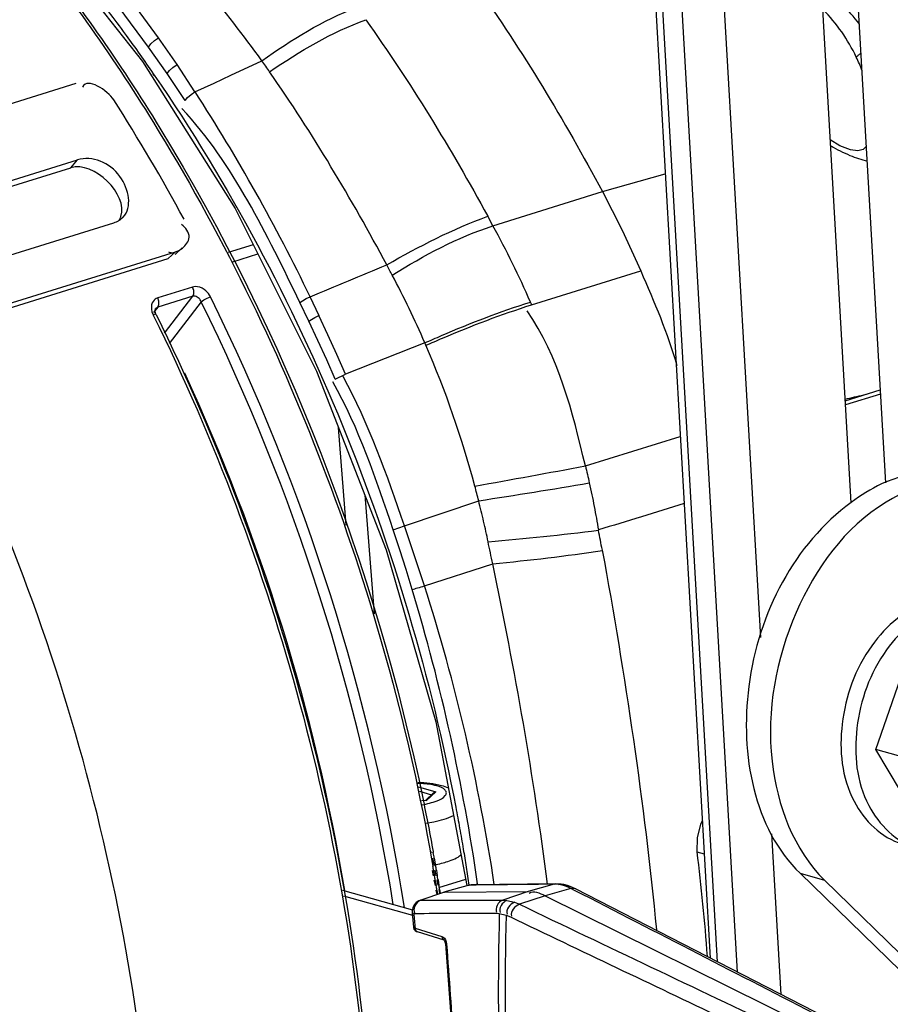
# Paper-space layout 'Sheet' of a CAD drawing. Header units: inches. Extents: x 0.2 to 10.8, y 0.2 to 8.3.
# Tile 307 of 545: x 5.454 to 5.688, y 6.7 to 6.964. Entities that reach past the tile are written whole.
import ezdxf

# ---------------------------------------------------------------- set-up
doc = ezdxf.new("R2010")
doc.units = ezdxf.units.IN
doc.header["$MEASUREMENT"] = 0
doc.layers.get('0').update_dxf_attribs({"lineweight": 5})
doc.layers.add('02___PRT_ALL_AXES', color=7, linetype='Continuous')

psp = doc.layouts.new('Sheet')

# ---------------------------------------------------------------- linework, layer by layer
at = {"color": 0, "linetype": 'ByBlock', "lineweight": -3}
for p, q in [((5.576648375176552, 7.806623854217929), (5.639608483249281, 6.712427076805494)), ((5.641565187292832, 6.711420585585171), (5.57862828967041, 7.805213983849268)), ((5.646902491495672, 6.708675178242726), (5.583893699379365, 7.803718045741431)), ((5.595165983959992, 7.804091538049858), (5.653033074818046, 6.798407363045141)), ((5.661430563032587, 7.277703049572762), (5.686625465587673, 6.839835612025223)), ((5.677399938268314, 6.834523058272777), (5.65259860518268, 7.26555057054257)), ((5.459783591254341, 6.98776167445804), (5.487294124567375, 6.95286174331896)), ((5.491608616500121, 6.95922534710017), (5.483781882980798, 6.970019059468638)), ((5.488927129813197, 6.956714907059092), (5.481063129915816, 6.967320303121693)), ((5.482135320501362, 6.960914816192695), (5.482906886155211, 6.959805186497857)), ((5.482139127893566, 6.960916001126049), (5.482929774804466, 6.959838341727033)), ((5.496586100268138, 6.952003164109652), (5.491608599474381, 6.959225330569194)), ((5.493915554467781, 6.949605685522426), (5.488927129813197, 6.956714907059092)), ((5.50140125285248, 6.94473403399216), (5.496585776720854, 6.952003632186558)), ((5.436450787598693, 6.936726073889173), (5.469488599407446, 6.947007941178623)), ((5.490125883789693, 6.949423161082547), (5.490375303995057, 6.949064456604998)), ((5.490220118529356, 6.94956054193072), (5.490468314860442, 6.949199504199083)), ((5.498755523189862, 6.942405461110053), (5.493915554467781, 6.949605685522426)), ((5.448099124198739, 6.919684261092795), (5.469889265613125, 6.926465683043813)), ((5.468138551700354, 6.924368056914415), (5.469889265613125, 6.926465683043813)), ((5.448672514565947, 6.918309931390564), (5.468138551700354, 6.924368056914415)), ((5.610675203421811, 6.917964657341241), (5.627507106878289, 6.922739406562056)), ((5.581322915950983, 6.908802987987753), (5.610677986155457, 6.917967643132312)), ((5.610677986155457, 6.917967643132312), (5.613331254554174, 6.912906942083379)), ((5.581323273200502, 6.908803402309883), (5.579944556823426, 6.911345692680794)), ((5.450614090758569, 6.900561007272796), (5.47965374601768, 6.909598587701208)), ((5.497968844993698, 6.902843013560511), (5.49604517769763, 6.901052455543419)), ((5.517016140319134, 6.903700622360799), (5.510323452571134, 6.901617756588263)), ((5.416126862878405, 6.875700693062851), (5.494216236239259, 6.900003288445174)), ((5.418050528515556, 6.87749124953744), (5.496139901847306, 6.901793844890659)), ((5.496139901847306, 6.901793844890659), (5.494216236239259, 6.900003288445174)), ((5.511531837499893, 6.899149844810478), (5.518246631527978, 6.901239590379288)), ((5.591695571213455, 6.887592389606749), (5.620957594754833, 6.89669917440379)), ((5.500772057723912, 6.892364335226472), (5.491409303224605, 6.889450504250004)), ((5.500794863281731, 6.889901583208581), (5.491432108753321, 6.886987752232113)), ((5.493188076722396, 6.879999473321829), (5.500794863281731, 6.889901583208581)), ((5.532238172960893, 6.889805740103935), (5.534627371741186, 6.884758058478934)), ((5.491432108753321, 6.886987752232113), (5.490262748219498, 6.885565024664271)), ((5.491432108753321, 6.886987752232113), (5.490851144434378, 6.886589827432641)), ((5.491432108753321, 6.886987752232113), (5.491711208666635, 6.887665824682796)), ((5.50305006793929, 6.888415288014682), (5.494476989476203, 6.877254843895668)), ((5.531965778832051, 6.883202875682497), (5.529565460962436, 6.888185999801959)), ((5.489865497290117, 6.885712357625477), (5.490174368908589, 6.884925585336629)), ((5.490174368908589, 6.884925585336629), (5.490293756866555, 6.884683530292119)), ((5.490174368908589, 6.884925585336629), (5.490285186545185, 6.884676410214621)), ((5.563051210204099, 6.877393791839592), (5.541726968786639, 6.869030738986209)), ((5.53903248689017, 6.867639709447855), (5.541726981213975, 6.869030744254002)), ((5.675825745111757, 6.861881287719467), (5.685189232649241, 6.864796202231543)), ((5.685255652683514, 6.863641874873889), (5.675892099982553, 6.860728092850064)), ((5.680757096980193, 6.863464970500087), (5.681426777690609, 6.863625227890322)), ((5.541927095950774, 6.828483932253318), (5.539878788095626, 6.854649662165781)), ((5.606118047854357, 6.844389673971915), (5.63156237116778, 6.852262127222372)), ((5.546916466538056, 6.836624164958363), (5.549420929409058, 6.804701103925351)), ((5.557619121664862, 6.828312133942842), (5.577486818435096, 6.835038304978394)), ((5.554568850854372, 6.827236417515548), (5.557619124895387, 6.828312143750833)), ((5.562979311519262, 6.812230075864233), (5.55761912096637, 6.828312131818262)), ((5.562979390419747, 6.812230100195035), (5.581265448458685, 6.81815054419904)), ((5.683982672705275, 6.768347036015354), (5.692835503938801, 6.793812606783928)), ((5.565979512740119, 6.775761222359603), (5.574282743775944, 6.731863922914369)), ((5.698864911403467, 6.764118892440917), (5.683982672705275, 6.768347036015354)), ((5.695403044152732, 6.749190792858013), (5.683982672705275, 6.768347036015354)), ((5.561380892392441, 6.758303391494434), (5.56600034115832, 6.756990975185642)), ((5.561611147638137, 6.757129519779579), (5.56484514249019, 6.75621072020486)), ((5.56600034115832, 6.756990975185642), (5.563519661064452, 6.754705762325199)), ((5.56540229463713, 6.756723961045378), (5.56600034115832, 6.756990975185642)), ((5.563519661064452, 6.754705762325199), (5.562117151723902, 6.754549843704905)), ((5.565402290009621, 6.756723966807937), (5.563214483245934, 6.754708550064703)), ((5.563340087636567, 6.754722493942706), (5.563519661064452, 6.754705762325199)), ((5.656066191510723, 6.745694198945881), (5.658541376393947, 6.702677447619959)), ((5.564775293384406, 6.740998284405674), (5.564835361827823, 6.740692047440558)), ((5.564859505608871, 6.739030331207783), (5.565034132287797, 6.738042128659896)), ((5.565131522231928, 6.739182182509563), (5.565520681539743, 6.737198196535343)), ((5.565269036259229, 6.740993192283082), (5.565324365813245, 6.74068635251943)), ((5.565594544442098, 6.739173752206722), (5.565942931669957, 6.737186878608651)), ((5.636015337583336, 6.740919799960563), (5.63800147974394, 6.740355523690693)), ((5.565000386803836, 6.735866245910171), (5.565273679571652, 6.734450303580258)), ((5.565034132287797, 6.738042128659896), (5.565208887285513, 6.737042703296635)), ((5.565414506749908, 6.735852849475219), (5.565655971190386, 6.734435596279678)), ((5.565753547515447, 6.736011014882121), (5.566031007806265, 6.734596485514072)), ((5.566147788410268, 6.735998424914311), (5.566388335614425, 6.734582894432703)), ((5.565503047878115, 6.733261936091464), (5.565776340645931, 6.73184599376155)), ((5.565855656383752, 6.733246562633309), (5.566090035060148, 6.731830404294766)), ((5.566263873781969, 6.733409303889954), (5.566541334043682, 6.731994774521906)), ((5.56658724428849, 6.733395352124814), (5.566820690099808, 6.731981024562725)), ((5.573969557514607, 6.733519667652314), (5.566686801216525, 6.731253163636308)), ((5.540946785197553, 6.730647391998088), (5.559704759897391, 6.725318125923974)), ((5.56600570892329, 6.730657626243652), (5.566241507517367, 6.729435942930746)), ((5.566283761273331, 6.730642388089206), (5.566480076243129, 6.729421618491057)), ((5.566774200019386, 6.730807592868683), (5.566963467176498, 6.729842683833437)), ((5.567013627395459, 6.73079458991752), (5.567168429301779, 6.729830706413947)), ((5.574947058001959, 6.731978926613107), (5.568122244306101, 6.730074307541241)), ((5.575458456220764, 6.732054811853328), (5.574741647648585, 6.731950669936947)), ((5.574741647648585, 6.731950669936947), (5.574947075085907, 6.731978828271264)), ((5.5754592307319, 6.731984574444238), (5.574947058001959, 6.731978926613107)), ((5.598204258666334, 6.732300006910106), (5.575459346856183, 6.732054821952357)), ((5.577070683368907, 6.73207254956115), (5.577024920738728, 6.73233149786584)), ((5.577244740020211, 6.732056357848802), (5.577207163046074, 6.732314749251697)), ((5.597694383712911, 6.732224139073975), (5.590779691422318, 6.730236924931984)), ((5.602167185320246, 6.731099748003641), (5.595304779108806, 6.729108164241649)), ((5.597694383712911, 6.732224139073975), (5.598204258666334, 6.732300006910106)), ((5.59808132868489, 6.732219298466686), (5.597694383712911, 6.732224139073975)), ((5.598472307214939, 6.732197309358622), (5.59808132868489, 6.732219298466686)), ((5.599601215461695, 6.732223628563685), (5.598204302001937, 6.732300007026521)), ((5.598867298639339, 6.732158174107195), (5.598472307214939, 6.732197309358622)), ((5.598867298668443, 6.732158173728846), (5.599601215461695, 6.732223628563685)), ((5.599513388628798, 6.732055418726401), (5.598867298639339, 6.732158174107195)), ((5.600871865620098, 6.731670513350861), (5.5995585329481, 6.732044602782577)), ((5.601846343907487, 6.731252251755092), (5.600871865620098, 6.731670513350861)), ((5.602167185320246, 6.731099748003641), (5.601846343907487, 6.731252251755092)), ((5.603446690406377, 6.731003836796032), (5.602027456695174, 6.731633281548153)), ((5.603219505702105, 6.730560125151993), (5.602167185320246, 6.731099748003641)), ((5.67073705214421, 6.69639102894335), (5.603446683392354, 6.73100384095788)), ((5.541227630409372, 6.729137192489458), (5.559705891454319, 6.723887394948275)), ((5.568332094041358, 6.730103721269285), (5.561704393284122, 6.727893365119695)), ((5.561956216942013, 6.72793588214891), (5.561704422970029, 6.727893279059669)), ((5.568122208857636, 6.730074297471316), (5.568332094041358, 6.730103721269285)), ((5.568332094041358, 6.730103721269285), (5.590779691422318, 6.730236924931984)), ((5.590779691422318, 6.730236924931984), (5.58392355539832, 6.727938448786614)), ((5.58392355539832, 6.727938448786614), (5.585054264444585, 6.727859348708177)), ((5.585054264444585, 6.727859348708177), (5.587071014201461, 6.727375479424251)), ((5.595304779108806, 6.729108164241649), (5.588428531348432, 6.726824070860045)), ((5.595304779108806, 6.729108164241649), (5.664216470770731, 6.694971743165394)), ((5.587071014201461, 6.727375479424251), (5.588428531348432, 6.726824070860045)), ((5.559655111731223, 6.724513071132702), (5.559964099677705, 6.720681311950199)), ((5.560098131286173, 6.724403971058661), (5.559655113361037, 6.72451305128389)), ((5.582070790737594, 6.72443925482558), (5.583015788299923, 6.724372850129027)), ((5.583015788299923, 6.724372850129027), (5.584855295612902, 6.723925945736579)), ((5.584855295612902, 6.723925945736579), (5.5859988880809, 6.72346436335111)), ((5.559969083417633, 6.720659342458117), (5.560414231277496, 6.720469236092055)), ((5.560414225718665, 6.720469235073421), (5.56763402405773, 6.71823891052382)), ((5.560990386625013, 6.719492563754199), (5.568183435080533, 6.71727056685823)), ((5.568184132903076, 6.717270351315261), (5.568357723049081, 6.717058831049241)), ((5.568584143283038, 6.71726325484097), (5.568773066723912, 6.716731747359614)), ((5.568357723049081, 6.717058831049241), (5.568601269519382, 6.716243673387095)), ((5.568867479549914, 6.716161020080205), (5.568601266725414, 6.716243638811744)), ((5.568773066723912, 6.716731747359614), (5.568867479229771, 6.716161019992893))]:
    psp.add_line(p, q, dxfattribs=at)
for points in [[(5.488927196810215, 6.956714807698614), (5.489588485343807, 6.957569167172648), (5.490512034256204, 6.958436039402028), (5.491608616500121, 6.95922534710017)], [(5.487294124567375, 6.95286174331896), (5.512163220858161, 6.913406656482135), (5.533954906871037, 6.869822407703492), (5.55265519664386, 6.821925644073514), (5.565979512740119, 6.775761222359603)], [(5.501401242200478, 6.944734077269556), (5.506511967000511, 6.94702811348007), (5.511019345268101, 6.949174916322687), (5.519335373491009, 6.953037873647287)], [(5.493915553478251, 6.949605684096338), (5.494581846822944, 6.950415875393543), (5.495500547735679, 6.951242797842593), (5.496586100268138, 6.952003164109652)], [(5.498755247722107, 6.942405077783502), (5.499428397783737, 6.943174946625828), (5.500345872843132, 6.94396509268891), (5.50140125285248, 6.94473403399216)], [(5.681435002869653, 6.930041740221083), (5.680634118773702, 6.92923905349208), (5.679160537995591, 6.928873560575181), (5.677181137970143, 6.929127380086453), (5.674342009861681, 6.93023697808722), (5.671800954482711, 6.931828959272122)], [(5.613331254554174, 6.912906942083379), (5.615970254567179, 6.907582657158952), (5.618513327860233, 6.902178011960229), (5.620957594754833, 6.89669917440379)], [(5.505564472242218, 6.889726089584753), (5.505307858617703, 6.890185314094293), (5.50501973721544, 6.890599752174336), (5.504689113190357, 6.890990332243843), (5.504303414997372, 6.891364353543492), (5.503851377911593, 6.891717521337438), (5.503325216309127, 6.892034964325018), (5.502741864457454, 6.89228522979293), (5.502119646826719, 6.892442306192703), (5.501460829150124, 6.892482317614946), (5.500772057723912, 6.892364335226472)], [(5.500794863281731, 6.889901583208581), (5.501073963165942, 6.890579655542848), (5.501065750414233, 6.891466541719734), (5.500772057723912, 6.892364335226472)], [(5.491409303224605, 6.889450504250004), (5.491027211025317, 6.889295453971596), (5.490700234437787, 6.889093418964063), (5.490410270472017, 6.888838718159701), (5.490152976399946, 6.888519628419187), (5.489935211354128, 6.888122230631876), (5.489773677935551, 6.887633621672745)], [(5.491711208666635, 6.887665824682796), (5.491702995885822, 6.888552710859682), (5.491409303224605, 6.889450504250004)], [(5.50305006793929, 6.888415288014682), (5.502938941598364, 6.888665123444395), (5.502811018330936, 6.888891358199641), (5.502661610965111, 6.889105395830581), (5.502484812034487, 6.88931134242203), (5.50227502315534, 6.889507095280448), (5.502028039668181, 6.889684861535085), (5.501751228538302, 6.889827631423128), (5.501452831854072, 6.88992132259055), (5.50113331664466, 6.889953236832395), (5.50079486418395, 6.889901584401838)], [(5.503050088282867, 6.888415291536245), (5.503747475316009, 6.88889575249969), (5.504669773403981, 6.889376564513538), (5.505564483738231, 6.889726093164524)], [(5.529552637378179, 6.888175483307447), (5.530266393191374, 6.888694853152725), (5.531185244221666, 6.889253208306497), (5.53225096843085, 6.889767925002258)], [(5.489773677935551, 6.887633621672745), (5.489694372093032, 6.88706310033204), (5.489717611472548, 6.886423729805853), (5.489865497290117, 6.885712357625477)], [(5.490972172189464, 6.8849819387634), (5.490854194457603, 6.885253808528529), (5.490699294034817, 6.886048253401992), (5.490799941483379, 6.886515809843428), (5.490851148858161, 6.886589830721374)], [(5.490972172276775, 6.884981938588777), (5.490801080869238, 6.885048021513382), (5.490174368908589, 6.884925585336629)], [(5.531933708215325, 6.883177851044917), (5.532648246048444, 6.883676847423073), (5.533570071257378, 6.88421820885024), (5.534627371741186, 6.884758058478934)], [(5.541726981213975, 6.869030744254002), (5.539405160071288, 6.874313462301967), (5.537038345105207, 6.879556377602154), (5.534627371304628, 6.884758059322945)], [(5.539032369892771, 6.867639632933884), (5.53673059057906, 6.872865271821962), (5.53437476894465, 6.878053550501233), (5.531965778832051, 6.883202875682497)], [(5.559665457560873, 6.811252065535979), (5.55802482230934, 6.816599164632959), (5.55632575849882, 6.821927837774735), (5.554568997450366, 6.827236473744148)], [(5.637486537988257, 6.749304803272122), (5.636961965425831, 6.74831294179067), (5.636053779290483, 6.744666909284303), (5.636015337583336, 6.740919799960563)], [(5.602027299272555, 6.731633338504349), (5.601335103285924, 6.731865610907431), (5.600335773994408, 6.732109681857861), (5.59960141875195, 6.732223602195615)], [(5.561703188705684, 6.727892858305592), (5.561449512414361, 6.727792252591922), (5.560763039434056, 6.727351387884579), (5.560203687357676, 6.726711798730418), (5.559822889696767, 6.725922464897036), (5.559651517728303, 6.725045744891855), (5.559655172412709, 6.724513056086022)], [(5.559964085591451, 6.720681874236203), (5.559975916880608, 6.720582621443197), (5.560134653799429, 6.720138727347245), (5.560441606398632, 6.719779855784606), (5.560832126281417, 6.719549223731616), (5.560991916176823, 6.719492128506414)], [(5.560414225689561, 6.720469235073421), (5.560486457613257, 6.72001421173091), (5.560704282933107, 6.719665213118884), (5.560990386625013, 6.719492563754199)], [(5.56763402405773, 6.71823891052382), (5.567990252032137, 6.718048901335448), (5.568315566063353, 6.717715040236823), (5.568584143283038, 6.71726325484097)], [(5.567634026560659, 6.718238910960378), (5.567706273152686, 6.717783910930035), (5.567924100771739, 6.717434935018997), (5.568186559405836, 6.717276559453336)], [(5.568601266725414, 6.716243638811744), (5.57017173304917, 6.694441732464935), (5.571586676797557, 6.672629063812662), (5.572818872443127, 6.651216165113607), (5.57386606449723, 6.630242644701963), (5.574711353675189, 6.610055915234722)]]:
    psp.add_lwpolyline(points, dxfattribs=at)
for centre, radius, start, end in [((5.277701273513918, 6.780670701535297), 0.2968124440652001, 35.50176645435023, 40.37889594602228), ((5.083586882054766, 6.674097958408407), 0.4978081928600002, 25.6732971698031, 32.92802916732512), ((5.040377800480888, 6.662064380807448), 0.5211478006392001, 28.47428599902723, 32.55988522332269), ((5.35972421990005, 6.787297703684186), 0.252724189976, 23.56595641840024, 28.73649919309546), ((4.989142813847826, 6.635527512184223), 0.5755938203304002, 9.037440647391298, 26.20782569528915), ((4.989468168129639, 6.635625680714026), 0.5724237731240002, 9.165083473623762, 26.20682340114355), ((5.243073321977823, 6.737042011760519), 0.3797399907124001, 23.35681345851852, 23.47946450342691), ((5.318621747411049, 6.77091565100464), 0.2666146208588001, 23.38443330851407, 23.53886238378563), ((5.312082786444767, 6.768236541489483), 0.2736800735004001, 14.98003058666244, 23.35590894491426), ((5.004113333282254, 6.64021056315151), 0.5450002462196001, 9.538810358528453, 24.8497627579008), ((4.742761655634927, 11.49159538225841), 4.726722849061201, 280.1589965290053, 280.5244058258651), ((5.290274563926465, 8.706819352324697), 1.8936882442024, 278.7236124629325, 279.633239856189), ((5.034131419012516, 6.653048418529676), 0.5488300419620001, 8.304147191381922, 16.75358405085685), ((5.06649218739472, 6.654087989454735), 0.5210647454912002, 8.612424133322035, 17.66784398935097), ((5.013921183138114, 6.641415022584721), 0.5602680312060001, 10.04872746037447, 10.20586173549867), ((5.014053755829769, 6.641184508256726), 0.5594289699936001, 9.742655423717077, 9.866324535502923), ((5.016071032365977, 6.641792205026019), 0.5580853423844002, 9.718203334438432, 9.84201524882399), ((5.015805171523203, 6.641482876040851), 0.5576523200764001, 9.471302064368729, 9.595179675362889), ((5.01783585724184, 6.642092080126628), 0.5562952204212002, 9.446545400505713, 9.570560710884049), ((5.017632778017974, 6.641785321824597), 0.5557998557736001, 9.19949108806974, 9.32357764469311), ((5.019675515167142, 6.642395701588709), 0.5544306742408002, 9.174441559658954, 9.298660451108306), ((-7.893350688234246, -19.58809137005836), 29.57750536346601, 62.70634063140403, 62.85061831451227), ((18.89336816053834, 34.57452512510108), 30.86285587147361, 244.4626879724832, 244.6077417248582), ((6.389200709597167, 6.703793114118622), 0.8064475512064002, 178.5377101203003, 182.2169065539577), ((6.391062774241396, 6.703271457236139), 0.8064720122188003, 178.5324419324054, 182.2168690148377), ((18.89903562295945, 34.52698809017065), 30.82649637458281, 244.413710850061, 244.5307585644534)]:
    psp.add_arc(centre, radius, start, end, dxfattribs=at)
for points, knots in [([(5.456386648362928, 6.984451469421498), (5.469943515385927, 6.967645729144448), (5.521154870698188, 6.893472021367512), (5.552901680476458, 6.806347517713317), (5.564859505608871, 6.739030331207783)], [0, 0, 0, 0, 0.240011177, 1, 1, 1, 1]), ([(5.456796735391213, 6.984954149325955), (5.46961810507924, 6.969116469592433), (5.518381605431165, 6.899337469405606), (5.549628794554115, 6.817785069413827), (5.56265672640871, 6.754510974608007)], [0, 0, 0, 0, 0.2397898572, 1, 1, 1, 1]), ([(5.473089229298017, 6.972761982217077), (5.474627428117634, 6.970823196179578), (5.477679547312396, 6.966901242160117), (5.480660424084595, 6.962924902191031), (5.482139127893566, 6.960916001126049)], [0, 0, 0, 0, 0.4980298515, 1, 1, 1, 1]), ([(5.679609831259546, 6.962877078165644), (5.67814949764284, 6.964772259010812), (5.675112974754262, 6.968268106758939), (5.671580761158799, 6.971310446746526), (5.669706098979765, 6.972517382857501)], [0, 0, 0, 0, 0.5176284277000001, 1, 1, 1, 1]), ([(5.67876973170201, 6.954012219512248), (5.677643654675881, 6.956356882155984), (5.675042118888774, 6.960874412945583), (5.671722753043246, 6.964917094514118), (5.669862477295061, 6.966721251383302)], [0, 0, 0, 0, 0.5009250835, 1, 1, 1, 1]), ([(5.482929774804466, 6.959838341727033), (5.484165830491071, 6.958148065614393), (5.486620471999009, 6.954739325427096), (5.489025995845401, 6.951295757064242), (5.490220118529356, 6.94956054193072)], [0, 0, 0, 0, 0.4985254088, 1, 1, 1, 1]), ([(5.678769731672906, 6.954012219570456), (5.678927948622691, 6.954186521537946), (5.679313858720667, 6.954553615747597), (5.679731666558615, 6.954882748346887), (5.679970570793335, 6.955057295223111)], [0, 0, 0, 0, 0.4430866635, 1, 1, 1, 1]), ([(5.521426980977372, 6.950067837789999), (5.521085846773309, 6.950566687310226), (5.520397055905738, 6.951558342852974), (5.51969507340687, 6.952540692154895), (5.51934150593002, 6.953029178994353)], [0, 0, 0, 0, 0.5005467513, 1, 1, 1, 1]), ([(5.680348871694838, 6.950371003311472), (5.680109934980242, 6.950986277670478), (5.679606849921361, 6.952210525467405), (5.679056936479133, 6.953414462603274), (5.678769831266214, 6.954012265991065)], [0, 0, 0, 0, 0.4988163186, 1, 1, 1, 1]), ([(5.671996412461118, 6.93021692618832), (5.673621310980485, 6.929265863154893), (5.676777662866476, 6.927664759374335), (5.680142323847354, 6.92646981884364), (5.681769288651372, 6.926172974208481)], [0, 0, 0, 0, 0.5323680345, 1, 1, 1, 1]), ([(5.482113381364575, 6.911092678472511), (5.484648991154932, 6.91371700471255), (5.482736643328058, 6.924096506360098), (5.473779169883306, 6.927676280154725), (5.469889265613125, 6.926465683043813)], [0, 0, 0, 0, 0.4725003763, 1, 1, 1, 1]), ([(5.47965374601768, 6.909598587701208), (5.479895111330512, 6.90967370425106), (5.480363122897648, 6.90984954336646), (5.480805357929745, 6.910083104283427), (5.481014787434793, 6.910211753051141)], [0, 0, 0, 0, 0.5070170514, 1, 1, 1, 1]), ([(5.481014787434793, 6.910211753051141), (5.481215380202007, 6.910334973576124), (5.481601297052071, 6.910606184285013), (5.48195015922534, 6.910923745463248), (5.482113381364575, 6.911092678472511)], [0, 0, 0, 0, 0.5005445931, 1, 1, 1, 1]), ([(5.481045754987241, 6.910193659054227), (5.481092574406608, 6.910271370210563), (5.481182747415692, 6.910429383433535), (5.481265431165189, 6.910591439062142), (5.48130496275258, 6.910673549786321)], [0, 0, 0, 0, 0.4988837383, 1, 1, 1, 1]), ([(5.48130496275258, 6.910673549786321), (5.481351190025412, 6.910769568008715), (5.481438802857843, 6.91096487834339), (5.48151589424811, 6.911164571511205), (5.481551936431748, 6.9112657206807)], [0, 0, 0, 0, 0.4981022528, 1, 1, 1, 1]), ([(5.49800945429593, 6.90280081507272), (5.498906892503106, 6.903506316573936), (5.500779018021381, 6.90581484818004), (5.498892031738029, 6.908364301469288), (5.497790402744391, 6.909093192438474)], [0, 0, 0, 0, 0.4635756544, 1, 1, 1, 1]), ([(5.496139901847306, 6.901793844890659), (5.496468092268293, 6.901895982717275), (5.497124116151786, 6.902181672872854), (5.497720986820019, 6.902574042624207), (5.49800945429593, 6.90280081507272)], [0, 0, 0, 0, 0.4836659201, 1, 1, 1, 1]), ([(5.495934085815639, 6.90141294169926), (5.495696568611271, 6.901403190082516), (5.495163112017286, 6.901456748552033), (5.494652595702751, 6.901609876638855), (5.494377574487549, 6.901711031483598)], [0, 0, 0, 0, 0.4478882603, 1, 1, 1, 1]), ([(5.554305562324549, 6.895542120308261), (5.554060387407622, 6.895999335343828), (5.553571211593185, 6.896914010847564), (5.553084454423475, 6.89782997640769), (5.552841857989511, 6.898288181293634)], [0, 0, 0, 0, 0.5001633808, 1, 1, 1, 1]), ([(5.563051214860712, 6.877393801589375), (5.561704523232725, 6.880485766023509), (5.55890472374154, 6.886592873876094), (5.55587274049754, 6.892588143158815), (5.554305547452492, 6.895542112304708)], [0, 0, 0, 0, 0.5021258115, 1, 1, 1, 1]), ([(5.5630512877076, 6.877393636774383), (5.563792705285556, 6.877724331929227), (5.56528295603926, 6.87838228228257), (5.566778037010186, 6.87902918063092), (5.567529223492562, 6.879350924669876)], [0, 0, 0, 0, 0.4983530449, 1, 1, 1, 1]), ([(5.563337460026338, 6.876734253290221), (5.564080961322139, 6.877061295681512), (5.565575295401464, 6.877712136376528), (5.567074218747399, 6.878352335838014), (5.567827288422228, 6.878670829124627)], [0, 0, 0, 0, 0.4983435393, 1, 1, 1, 1]), ([(5.675804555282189, 6.862290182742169), (5.676630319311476, 6.862484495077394), (5.678281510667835, 6.862874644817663), (5.679932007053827, 6.863267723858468), (5.680757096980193, 6.863464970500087)], [0, 0, 0, 0, 0.4999937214, 1, 1, 1, 1]), ([(5.606118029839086, 6.844389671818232), (5.606299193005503, 6.843632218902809), (5.606655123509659, 6.84211510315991), (5.606997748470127, 6.840594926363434), (5.607165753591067, 6.839833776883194)], [0, 0, 0, 0, 0.4997901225, 1, 1, 1, 1]), ([(5.577486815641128, 6.835038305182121), (5.577320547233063, 6.835695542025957), (5.576983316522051, 6.837009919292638), (5.576637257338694, 6.838321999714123), (5.576461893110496, 6.838977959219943)], [0, 0, 0, 0, 0.4996116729, 1, 1, 1, 1]), ([(5.607165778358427, 6.839833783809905), (5.60762793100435, 6.83773509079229), (5.608501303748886, 6.833517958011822), (5.609262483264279, 6.82927905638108), (5.609614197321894, 6.827150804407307)], [0, 0, 0, 0, 0.4990545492, 1, 1, 1, 1]), ([(5.580031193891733, 6.824065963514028), (5.579644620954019, 6.82589597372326), (5.578832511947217, 6.829562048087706), (5.577948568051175, 6.833211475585), (5.577486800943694, 6.835038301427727)], [0, 0, 0, 0, 0.4981505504, 1, 1, 1, 1]), ([(5.610654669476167, 6.82183973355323), (5.610470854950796, 6.822719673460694), (5.610115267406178, 6.824488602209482), (5.609783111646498, 6.826262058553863), (5.609621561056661, 6.82715283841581)], [0, 0, 0, 0, 0.4982328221, 1, 1, 1, 1]), ([(5.581270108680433, 6.818151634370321), (5.581047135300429, 6.819135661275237), (5.580616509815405, 6.821103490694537), (5.580212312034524, 6.823076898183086), (5.580016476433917, 6.824062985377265)], [0, 0, 0, 0, 0.5009003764, 1, 1, 1, 1]), ([(5.559665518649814, 6.811251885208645), (5.560148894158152, 6.811389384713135), (5.561254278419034, 6.811712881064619), (5.562357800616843, 6.812042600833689), (5.562979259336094, 6.812230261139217)], [0, 0, 0, 0, 0.4363464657, 1, 1, 1, 1]), ([(5.56624500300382, 6.758580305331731), (5.565891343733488, 6.758680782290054), (5.564237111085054, 6.759065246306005), (5.562535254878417, 6.759210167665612), (5.56120695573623, 6.759248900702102)], [0, 0, 0, 0, 0.2167116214, 1, 1, 1, 1]), ([(5.562331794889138, 6.753514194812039), (5.563684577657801, 6.753746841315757), (5.565824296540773, 6.754312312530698), (5.568267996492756, 6.755335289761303), (5.568951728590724, 6.756705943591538), (5.568237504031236, 6.758033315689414), (5.567062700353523, 6.758347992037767), (5.56624500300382, 6.758580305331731)], [0, 0, 0, 0, 0.3791510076, 0.6215659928, 0.6943098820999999, 0.7651970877, 1, 1, 1, 1]), ([(5.56265672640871, 6.754510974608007), (5.56311996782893, 6.752261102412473), (5.564018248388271, 6.747760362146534), (5.564861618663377, 6.743249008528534), (5.565269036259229, 6.740993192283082)], [0, 0, 0, 0, 0.5005180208, 1, 1, 1, 1]), ([(5.571345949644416, 6.752847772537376), (5.571702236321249, 6.750978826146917), (5.572393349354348, 6.74724098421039), (5.573042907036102, 6.743495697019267), (5.573356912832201, 6.741623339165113)], [0, 0, 0, 0, 0.5005390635, 1, 1, 1, 1]), ([(5.563298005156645, 6.748561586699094), (5.564036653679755, 6.748674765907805), (5.566576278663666, 6.749138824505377), (5.569112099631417, 6.74983645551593), (5.570749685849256, 6.750674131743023)], [0, 0, 0, 0, 0.2888925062, 1, 1, 1, 1]), ([(5.573356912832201, 6.741623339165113), (5.573626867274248, 6.740013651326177), (5.574150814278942, 6.73679513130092), (5.574643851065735, 6.733571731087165), (5.57488234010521, 6.73196062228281)], [0, 0, 0, 0, 0.5005370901, 1, 1, 1, 1]), ([(5.600871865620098, 6.73167051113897), (5.601058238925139, 6.731721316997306), (5.60145233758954, 6.731767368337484), (5.601844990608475, 6.731713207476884), (5.602035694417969, 6.731659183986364)], [0, 0, 0, 0, 0.4935688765, 1, 1, 1, 1]), ([(5.602167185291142, 6.731099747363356), (5.602378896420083, 6.73115845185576), (5.60282193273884, 6.73120611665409), (5.603261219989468, 6.731123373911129), (5.603464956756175, 6.731044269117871)], [0, 0, 0, 0, 0.5013057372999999, 1, 1, 1, 1]), ([(5.561733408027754, 6.727844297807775), (5.561676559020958, 6.727816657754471), (5.561562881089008, 6.727754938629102), (5.561454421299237, 6.727684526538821), (5.561400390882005, 6.727646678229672)], [0, 0, 0, 0, 0.4893334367, 1, 1, 1, 1]), ([(5.561956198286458, 6.727935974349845), (5.561918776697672, 6.727923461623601), (5.561843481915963, 6.727895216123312), (5.561770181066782, 6.727862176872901), (5.561733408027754, 6.727844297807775)], [0, 0, 0, 0, 0.4910951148, 1, 1, 1, 1]), ([(5.568867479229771, 6.716161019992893), (5.569556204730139, 6.707031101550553), (5.572063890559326, 6.67169395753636), (5.57398261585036, 6.636313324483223), (5.574978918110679, 6.610062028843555)], [0, 0, 0, 0, 0.2584498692, 1, 1, 1, 1])]:
    psp.add_open_spline(points, degree=3, knots=knots, dxfattribs=at)
for points in [[(5.576783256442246, 6.973260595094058), (5.589271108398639, 6.955612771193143), (5.600446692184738, 6.93701024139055), (5.610689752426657, 6.917971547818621)], [(5.519341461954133, 6.953029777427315), (5.527234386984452, 6.95872383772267), (5.535696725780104, 6.963855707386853), (5.544768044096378, 6.967381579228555)], [(5.521426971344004, 6.950067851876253), (5.529456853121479, 6.955641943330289), (5.538040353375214, 6.960644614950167), (5.547201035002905, 6.964055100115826)], [(5.547192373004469, 6.964051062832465), (5.559218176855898, 6.947222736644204), (5.570003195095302, 6.929485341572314), (5.579936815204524, 6.911343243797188)], [(5.552841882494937, 6.898288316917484), (5.543313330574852, 6.916086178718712), (5.532943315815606, 6.933486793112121), (5.521426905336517, 6.950067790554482)], [(5.479616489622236, 6.942536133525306), (5.47799256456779, 6.94507688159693), (5.472505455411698, 6.948734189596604), (5.471255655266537, 6.945990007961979)], [(5.490468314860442, 6.949199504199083), (5.530540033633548, 6.890848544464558), (5.558090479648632, 6.822380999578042), (5.571345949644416, 6.752847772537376)], [(5.529565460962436, 6.888185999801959), (5.520658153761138, 6.906426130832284), (5.511737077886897, 6.925349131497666), (5.497903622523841, 6.940204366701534)], [(5.481551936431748, 6.9112657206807), (5.483649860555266, 6.917153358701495), (5.474106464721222, 6.926225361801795), (5.468138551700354, 6.924368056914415)], [(5.552841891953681, 6.898288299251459), (5.561515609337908, 6.903320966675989), (5.570525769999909, 6.907903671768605), (5.579944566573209, 6.91134567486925)], [(5.554305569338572, 6.895542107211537), (5.562790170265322, 6.900895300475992), (5.571800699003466, 6.905645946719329), (5.581323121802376, 6.908803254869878)], [(5.532250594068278, 6.889767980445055), (5.539101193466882, 6.892639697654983), (5.545975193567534, 6.895455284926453), (5.552841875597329, 6.898288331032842)], [(5.620957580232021, 6.896699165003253), (5.624548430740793, 6.888386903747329), (5.62814633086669, 6.880026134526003), (5.630664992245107, 6.87132876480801)], [(5.567529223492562, 6.879350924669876), (5.575336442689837, 6.882694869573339), (5.583268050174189, 6.88579401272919), (5.591371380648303, 6.888337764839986)], [(5.567827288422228, 6.878670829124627), (5.575650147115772, 6.881979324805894), (5.583590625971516, 6.885052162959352), (5.591695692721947, 6.88759207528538)], [(5.490293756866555, 6.884683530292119), (5.522945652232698, 6.818441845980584), (5.543198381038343, 6.744424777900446), (5.547777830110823, 6.670714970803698)], [(5.490972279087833, 6.884981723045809), (5.523688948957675, 6.818690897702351), (5.543958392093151, 6.744580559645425), (5.548483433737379, 6.670794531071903)], [(5.606118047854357, 6.844389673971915), (5.602664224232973, 6.858781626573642), (5.598984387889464, 6.873839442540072), (5.59046069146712, 6.885939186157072)], [(5.490363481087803, 6.652432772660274), (5.485560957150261, 6.730743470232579), (5.463091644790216, 6.809539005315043), (5.426644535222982, 6.879017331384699)], [(5.557619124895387, 6.828312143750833), (5.552865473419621, 6.841943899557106), (5.548099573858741, 6.855716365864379), (5.541140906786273, 6.868365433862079)], [(5.554568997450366, 6.827236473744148), (5.550003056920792, 6.840778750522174), (5.54540671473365, 6.854493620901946), (5.538369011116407, 6.866931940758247)], [(5.632594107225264, 6.834305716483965), (5.624929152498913, 6.831960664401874), (5.617311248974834, 6.829454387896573), (5.609593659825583, 6.827288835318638)], [(5.580039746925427, 6.824024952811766), (5.589915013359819, 6.824904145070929), (5.599782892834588, 6.825900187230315), (5.609617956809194, 6.827151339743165)], [(5.581268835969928, 6.818135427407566), (5.591094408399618, 6.819112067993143), (5.600910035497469, 6.820237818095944), (5.610677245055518, 6.821686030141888)], [(5.610638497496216, 6.821834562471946), (5.616778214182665, 6.788080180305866), (5.621866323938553, 6.754090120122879), (5.625180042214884, 6.719942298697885)], [(5.595912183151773, 6.732256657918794), (5.592324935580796, 6.761073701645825), (5.587204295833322, 6.78970956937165), (5.581257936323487, 6.818133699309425)], [(5.567557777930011, 6.758611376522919), (5.565485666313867, 6.759188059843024), (5.563308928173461, 6.75939279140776), (5.56115857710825, 6.759439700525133)], [(5.569353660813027, 6.757956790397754), (5.56877546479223, 6.758224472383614), (5.568170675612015, 6.758437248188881), (5.567557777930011, 6.758611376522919)], [(5.636015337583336, 6.740919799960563), (5.637049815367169, 6.731581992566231), (5.638087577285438, 6.7222397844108), (5.63875963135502, 6.712868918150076)], [(5.597694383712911, 6.732224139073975), (5.590282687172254, 6.732146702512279), (5.58287101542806, 6.732066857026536), (5.575459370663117, 6.7319846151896)], [(5.595304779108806, 6.729108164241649), (5.594004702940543, 6.729752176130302), (5.592206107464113, 6.730542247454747), (5.590998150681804, 6.72973863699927)], [(5.561956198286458, 6.727935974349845), (5.569278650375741, 6.727933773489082), (5.576601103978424, 6.727934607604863), (5.58392355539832, 6.727938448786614)], [(5.583923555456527, 6.727938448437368), (5.582768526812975, 6.727555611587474), (5.581703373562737, 6.725719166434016), (5.582309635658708, 6.72466413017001)], [(5.585054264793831, 6.72785934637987), (5.58387504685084, 6.727475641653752), (5.582698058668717, 6.725699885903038), (5.583265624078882, 6.724597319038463)], [(5.561400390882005, 6.727646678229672), (5.560501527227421, 6.727017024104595), (5.559785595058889, 6.725535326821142), (5.560274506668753, 6.72455278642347)], [(5.587071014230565, 6.727375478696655), (5.585884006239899, 6.72695768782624), (5.584643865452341, 6.725320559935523), (5.585107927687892, 6.724150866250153)], [(5.588428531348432, 6.726824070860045), (5.587227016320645, 6.72640807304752), (5.585866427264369, 6.724891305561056), (5.586263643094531, 6.72368345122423)], [(5.560098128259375, 6.724403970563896), (5.567422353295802, 6.724412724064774), (5.574746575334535, 6.724424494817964), (5.582070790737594, 6.72443925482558)], [(5.560098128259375, 6.724403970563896), (5.560204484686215, 6.723092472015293), (5.560309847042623, 6.721780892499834), (5.560414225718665, 6.720469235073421)]]:
    psp.add_open_spline(points, degree=3, dxfattribs=at)
at = {"layer": '02___PRT_ALL_AXES', "color": 0, "linetype": 'ByBlock', "lineweight": -3}
for p, q in [((5.66369399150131, 6.735141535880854), (5.670275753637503, 6.733271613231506)), ((5.66369399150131, 6.735141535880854), (5.754310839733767, 6.646913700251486)), ((5.670275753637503, 6.733271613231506), (5.76089260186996, 6.645043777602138))]:
    psp.add_line(p, q, dxfattribs=at)
psp.add_arc((5.559145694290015, 6.770498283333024), 0.03372415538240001, 280.8703669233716, 284.4020264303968, dxfattribs=at)
for points, knots in [([(5.710773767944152, 6.842174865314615), (5.702642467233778, 6.844484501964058), (5.68979364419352, 6.842644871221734), (5.679930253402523, 6.836504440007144), (5.677370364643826, 6.834610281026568)], [0, 0, 0, 0, 0.7263594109, 1, 1, 1, 1]), ([(5.717355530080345, 6.840304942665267), (5.707375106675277, 6.84313980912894), (5.68183187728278, 6.836718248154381), (5.65963184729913, 6.805392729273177), (5.652403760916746, 6.767179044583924), (5.661942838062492, 6.741384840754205), (5.670275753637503, 6.733271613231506)], [0, 0, 0, 0, 0.2152759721, 0.4790123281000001, 0.7586841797, 1, 1, 1, 1]), ([(5.677370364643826, 6.834610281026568), (5.66223528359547, 6.823411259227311), (5.643548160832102, 6.788347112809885), (5.651287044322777, 6.747221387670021), (5.66369399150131, 6.735141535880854)], [0, 0, 0, 0, 0.5209099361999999, 1, 1, 1, 1]), ([(5.698440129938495, 6.808219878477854), (5.692181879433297, 6.806272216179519), (5.680702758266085, 6.796289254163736), (5.673485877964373, 6.775952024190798), (5.675309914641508, 6.754849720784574), (5.685507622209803, 6.744637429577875), (5.69101492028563, 6.743072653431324)], [0, 0, 0, 0, 0.2451078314, 0.5246372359, 0.7858951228, 1, 1, 1, 1]), ([(5.702389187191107, 6.807097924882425), (5.696130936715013, 6.80515026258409), (5.684651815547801, 6.79516730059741), (5.677434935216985, 6.774830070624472), (5.679258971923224, 6.753727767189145), (5.689456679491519, 6.74351547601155), (5.694963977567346, 6.741950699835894)], [0, 0, 0, 0, 0.2451078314, 0.5246372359, 0.7858951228, 1, 1, 1, 1]), ([(5.567533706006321, 6.737833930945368), (5.568095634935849, 6.737978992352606), (5.569911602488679, 6.738514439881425), (5.571742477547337, 6.739240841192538), (5.572759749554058, 6.740086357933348)], [0, 0, 0, 0, 0.3049456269, 1, 1, 1, 1])]:
    psp.add_open_spline(points, degree=3, knots=knots, dxfattribs=at)

doc.saveas('drawing.dxf')
